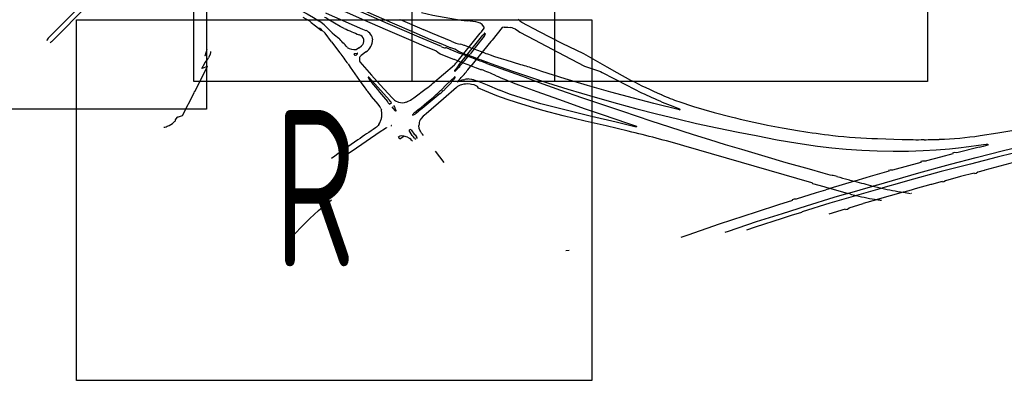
# Model space of a CAD drawing. Extents: x 148869 to 161638, y 453607 to 469810.
# Tile 811 of 1056: x 159116.29 to 159128.04, y 459822.41 to 459826.72. Entities that reach past the tile are written whole.
import ezdxf
from ezdxf.enums import TextEntityAlignment as Align

# ---------------------------------------------------------------- set-up
doc = ezdxf.new("R2010")
doc.units = 0
doc.layers.add('ALG1-OVERZICHT', color=1, linetype='CONTINUOUS')
doc.layers.add('LKI_V01_KANTRIJWEG', color=252, linetype='CONTINUOUS')
doc.layers.add('X-XX-AL-TEKENBLAD-KADER-G-OZ', color=1, linetype='CONTINUOUS', lineweight=25)
doc.styles.add('ISO', font='ISO.shx')

msp = doc.modelspace()

# ---------------------------------------------------------------- linework, layer by layer
at = {"layer": 'LKI_V01_KANTRIJWEG'}
for p, q in [((159116.667, 459826.46), (159117.107, 459826.899)), ((159116.667, 459826.46), (159117.107, 459826.899)), ((159119.666, 459826.75), (159119.745, 459826.706)), ((159119.666, 459826.75), (159119.745, 459826.706)), ((159119.815, 459826.645), (159119.888, 459826.589)), ((159119.815, 459826.645), (159119.888, 459826.589)), ((159120.015, 459826.56), (159119.919, 459826.657)), ((159120.015, 459826.56), (159119.919, 459826.657)), ((159120.82, 459826.722), (159120.83, 459826.718)), ((159120.82, 459826.722), (159120.83, 459826.718)), ((159121.09, 459826.605), (159120.83, 459826.718)), ((159121.09, 459826.605), (159120.83, 459826.718)), ((159121.783, 459826.676), (159121.759, 459826.686)), ((159121.783, 459826.676), (159121.759, 459826.686)), ((159121.814, 459826.649), (159121.806, 459826.661)), ((159121.814, 459826.649), (159121.806, 459826.661)), ((159121.827, 459826.631), (159121.814, 459826.649)), ((159121.827, 459826.631), (159121.814, 459826.649)), ((159122.254, 459826.705), (159122.236, 459826.724)), ((159122.254, 459826.705), (159122.236, 459826.724)), ((159122.276, 459826.688), (159122.484, 459826.578)), ((159122.276, 459826.688), (159122.484, 459826.578)), ((159119.887, 459826.598), (159119.862, 459826.618)), ((159119.887, 459826.598), (159119.862, 459826.618)), ((159119.93, 459826.558), (159119.887, 459826.598)), ((159119.93, 459826.558), (159119.887, 459826.598)), ((159120.006, 459826.456), (159119.93, 459826.558)), ((159120.006, 459826.456), (159119.93, 459826.558)), ((159121.09, 459826.605), (159121.099, 459826.601)), ((159121.09, 459826.605), (159121.099, 459826.601)), ((159121.508, 459826.217), (159121.782, 459826.559)), ((159121.508, 459826.217), (159121.782, 459826.559)), ((159121.521, 459826.171), (159121.813, 459826.533)), ((159121.521, 459826.171), (159121.813, 459826.533)), ((159121.796, 459826.575), (159121.782, 459826.559)), ((159121.796, 459826.575), (159121.782, 459826.559)), ((159121.796, 459826.575), (159121.829, 459826.617)), ((159121.796, 459826.575), (159121.829, 459826.617)), ((159121.828, 459826.551), (159121.813, 459826.533)), ((159121.828, 459826.551), (159121.813, 459826.533)), ((159121.827, 459826.523), (159121.84, 459826.539)), ((159121.827, 459826.523), (159121.84, 459826.539)), ((159121.831, 459826.554), (159121.828, 459826.551)), ((159121.831, 459826.554), (159121.828, 459826.551)), ((159121.843, 459826.551), (159121.837, 459826.555)), ((159121.843, 459826.551), (159121.837, 459826.555)), ((159121.84, 459826.539), (159121.843, 459826.544)), ((159121.84, 459826.539), (159121.843, 459826.544)), ((159122.069, 459826.629), (159122.11, 459826.631)), ((159122.069, 459826.629), (159122.11, 459826.631)), ((159122.11, 459826.631), (159122.145, 459826.625)), ((159122.11, 459826.631), (159122.145, 459826.625)), ((159116.626, 459826.493), (159116.604, 459826.47)), ((159116.626, 459826.493), (159116.604, 459826.47)), ((159116.648, 459826.442), (159116.664, 459826.457)), ((159116.648, 459826.442), (159116.664, 459826.457)), ((159116.664, 459826.457), (159116.667, 459826.46)), ((159116.664, 459826.457), (159116.667, 459826.46)), ((159120.006, 459826.456), (159120.108, 459826.322)), ((159120.006, 459826.456), (159120.108, 459826.322)), ((159120.336, 459826.384), (159120.365, 459826.405)), ((159120.336, 459826.384), (159120.365, 459826.405)), ((159121.589, 459826.412), (159121.551, 459826.427)), ((159121.589, 459826.412), (159121.551, 459826.427)), ((159121.597, 459826.409), (159121.589, 459826.412)), ((159121.597, 459826.409), (159121.589, 459826.412)), ((159121.909, 459826.458), (159121.667, 459826.16)), ((159121.909, 459826.458), (159121.667, 459826.16)), ((159121.923, 459826.476), (159121.909, 459826.458)), ((159121.923, 459826.476), (159121.909, 459826.458)), ((159118.496, 459826.285), (159118.495, 459826.283)), ((159118.496, 459826.285), (159118.495, 459826.283)), ((159118.517, 459826.363), (159118.496, 459826.285)), ((159118.517, 459826.363), (159118.496, 459826.285)), ((159120.29, 459826.293), (159120.278, 459826.307)), ((159120.29, 459826.293), (159120.278, 459826.307)), ((159120.282, 459826.316), (159120.312, 459826.319)), ((159120.282, 459826.316), (159120.312, 459826.319)), ((159120.316, 459826.311), (159120.296, 459826.293)), ((159120.316, 459826.311), (159120.296, 459826.293)), ((159120.336, 459826.384), (159120.304, 459826.364)), ((159120.336, 459826.384), (159120.304, 459826.364)), ((159120.362, 459826.291), (159120.351, 459826.282)), ((159120.362, 459826.291), (159120.351, 459826.282)), ((159120.394, 459826.315), (159120.362, 459826.291)), ((159120.394, 459826.315), (159120.362, 459826.291)), ((159120.417, 459826.336), (159120.394, 459826.315)), ((159120.417, 459826.336), (159120.394, 459826.315)), ((159121.352, 459826.29), (159121.461, 459826.249)), ((159121.352, 459826.29), (159121.461, 459826.249)), ((159121.528, 459826.321), (159121.52, 459826.324)), ((159121.528, 459826.321), (159121.52, 459826.324)), ((159121.522, 459826.341), (159121.531, 459826.337)), ((159121.522, 459826.341), (159121.531, 459826.337)), ((159121.577, 459826.302), (159121.528, 459826.321)), ((159121.577, 459826.302), (159121.528, 459826.321)), ((159121.531, 459826.337), (159121.538, 459826.334)), ((159121.531, 459826.337), (159121.538, 459826.334)), ((159121.538, 459826.334), (159121.588, 459826.315)), ((159121.538, 459826.334), (159121.588, 459826.315)), ((159121.593, 459826.295), (159121.577, 459826.302)), ((159121.593, 459826.295), (159121.577, 459826.302)), ((159121.588, 459826.315), (159121.604, 459826.309)), ((159121.588, 459826.315), (159121.604, 459826.309)), ((159121.615, 459826.287), (159121.593, 459826.295)), ((159121.615, 459826.287), (159121.593, 459826.295)), ((159121.604, 459826.309), (159121.626, 459826.301)), ((159121.604, 459826.309), (159121.626, 459826.301)), ((159121.621, 459826.285), (159121.615, 459826.287)), ((159121.621, 459826.285), (159121.615, 459826.287)), ((159121.631, 459826.281), (159121.621, 459826.285)), ((159121.631, 459826.281), (159121.621, 459826.285)), ((159121.626, 459826.301), (159121.632, 459826.298)), ((159121.626, 459826.301), (159121.632, 459826.298)), ((159121.632, 459826.298), (159121.642, 459826.295)), ((159121.632, 459826.298), (159121.642, 459826.295)), ((159121.642, 459826.295), (159121.648, 459826.292)), ((159121.642, 459826.295), (159121.648, 459826.292)), ((159121.663, 459826.384), (159121.648, 459826.389)), ((159121.663, 459826.384), (159121.648, 459826.389)), ((159121.648, 459826.292), (159121.649, 459826.292)), ((159121.648, 459826.292), (159121.649, 459826.292)), ((159121.685, 459826.375), (159121.663, 459826.384)), ((159121.685, 459826.375), (159121.663, 459826.384)), ((159121.691, 459826.373), (159121.685, 459826.375)), ((159121.691, 459826.373), (159121.685, 459826.375)), ((159121.701, 459826.369), (159121.691, 459826.373)), ((159121.701, 459826.369), (159121.691, 459826.373)), ((159121.707, 459826.367), (159121.701, 459826.369)), ((159121.707, 459826.367), (159121.701, 459826.369)), ((159121.709, 459826.367), (159121.707, 459826.367)), ((159121.709, 459826.367), (159121.707, 459826.367)), ((159121.709, 459826.367), (159121.709, 459826.367)), ((159121.709, 459826.367), (159121.709, 459826.367)), ((159121.806, 459826.331), (159121.806, 459826.33)), ((159121.806, 459826.331), (159121.806, 459826.33)), ((159121.808, 459826.33), (159121.806, 459826.33)), ((159121.808, 459826.33), (159121.806, 459826.33)), ((159121.817, 459826.326), (159121.808, 459826.33)), ((159121.817, 459826.326), (159121.808, 459826.33)), ((159121.827, 459826.323), (159121.817, 459826.326)), ((159121.827, 459826.323), (159121.817, 459826.326)), ((159121.853, 459826.313), (159121.827, 459826.323)), ((159121.853, 459826.313), (159121.827, 459826.323)), ((159121.867, 459826.308), (159121.853, 459826.313)), ((159121.867, 459826.308), (159121.853, 459826.313)), ((159121.871, 459826.307), (159121.867, 459826.308)), ((159121.871, 459826.307), (159121.867, 459826.308)), ((159121.917, 459826.29), (159121.871, 459826.307)), ((159121.917, 459826.29), (159121.871, 459826.307)), ((159121.925, 459826.287), (159121.917, 459826.29)), ((159121.925, 459826.287), (159121.917, 459826.29)), ((159121.212, 459825.955), (159121.474, 459826.181)), ((159121.212, 459825.955), (159121.474, 459826.181)), ((159121.461, 459826.249), (159121.469, 459826.246)), ((159121.461, 459826.249), (159121.469, 459826.246)), ((159121.517, 459826.227), (159121.534, 459826.221)), ((159121.517, 459826.227), (159121.534, 459826.221)), ((159121.534, 459826.221), (159121.556, 459826.213)), ((159121.534, 459826.221), (159121.556, 459826.213)), ((159121.556, 459826.213), (159121.562, 459826.21)), ((159121.556, 459826.213), (159121.562, 459826.21)), ((159121.562, 459826.21), (159121.572, 459826.207)), ((159121.562, 459826.21), (159121.572, 459826.207)), ((159121.572, 459826.207), (159121.577, 459826.205)), ((159121.572, 459826.207), (159121.577, 459826.205)), ((159121.577, 459826.205), (159121.579, 459826.204)), ((159121.577, 459826.205), (159121.579, 459826.204)), ((159121.637, 459826.279), (159121.631, 459826.281)), ((159121.637, 459826.279), (159121.631, 459826.281)), ((159121.638, 459826.278), (159121.637, 459826.279)), ((159121.638, 459826.278), (159121.637, 459826.279)), ((159121.672, 459826.166), (159121.671, 459826.165)), ((159121.672, 459826.166), (159121.671, 459826.165)), ((159121.673, 459826.168), (159121.677, 459826.167)), ((159121.673, 459826.168), (159121.677, 459826.167)), ((159121.677, 459826.167), (159121.684, 459826.164)), ((159121.677, 459826.167), (159121.684, 459826.164)), ((159121.684, 459826.164), (159121.694, 459826.16)), ((159121.684, 459826.164), (159121.694, 459826.16)), ((159121.734, 459826.243), (159121.732, 459826.24)), ((159121.734, 459826.243), (159121.732, 459826.24)), ((159121.737, 459826.242), (159121.734, 459826.243)), ((159121.737, 459826.242), (159121.734, 459826.243)), ((159121.745, 459826.238), (159121.737, 459826.242)), ((159121.745, 459826.238), (159121.737, 459826.242)), ((159121.745, 459826.256), (159121.748, 459826.255)), ((159121.745, 459826.256), (159121.748, 459826.255)), ((159121.755, 459826.235), (159121.745, 459826.238)), ((159121.755, 459826.235), (159121.745, 459826.238)), ((159121.748, 459826.255), (159121.756, 459826.252)), ((159121.748, 459826.255), (159121.756, 459826.252)), ((159121.782, 459826.225), (159121.755, 459826.235)), ((159121.782, 459826.225), (159121.755, 459826.235)), ((159121.756, 459826.252), (159121.766, 459826.248)), ((159121.756, 459826.252), (159121.766, 459826.248)), ((159121.766, 459826.248), (159121.793, 459826.238)), ((159121.766, 459826.248), (159121.793, 459826.238)), ((159121.796, 459826.22), (159121.782, 459826.225)), ((159121.796, 459826.22), (159121.782, 459826.225)), ((159121.793, 459826.238), (159121.807, 459826.233)), ((159121.793, 459826.238), (159121.807, 459826.233)), ((159121.8, 459826.218), (159121.796, 459826.22)), ((159121.8, 459826.218), (159121.796, 459826.22)), ((159121.847, 459826.201), (159121.8, 459826.218)), ((159121.847, 459826.201), (159121.8, 459826.218)), ((159121.807, 459826.233), (159121.811, 459826.232)), ((159121.807, 459826.233), (159121.811, 459826.232)), ((159121.811, 459826.232), (159121.858, 459826.215)), ((159121.811, 459826.232), (159121.858, 459826.215)), ((159121.855, 459826.198), (159121.847, 459826.201)), ((159121.855, 459826.198), (159121.847, 459826.201)), ((159121.858, 459826.215), (159121.866, 459826.212)), ((159121.858, 459826.215), (159121.866, 459826.212)), ((159121.635, 459826.12), (159121.667, 459826.16)), ((159121.635, 459826.12), (159121.667, 459826.16)), ((159121.694, 459826.16), (159121.735, 459826.145)), ((159121.694, 459826.16), (159121.735, 459826.145)), ((159121.735, 459826.145), (159121.739, 459826.143)), ((159121.735, 459826.145), (159121.739, 459826.143)), ((159121.739, 459826.143), (159121.787, 459826.125)), ((159121.739, 459826.143), (159121.787, 459826.125)), ((159121.787, 459826.125), (159121.795, 459826.122)), ((159121.787, 459826.125), (159121.795, 459826.122)), ((159121.795, 459826.122), (159121.796, 459826.122)), ((159121.795, 459826.122), (159121.796, 459826.122)), ((159123.411, 459826.087), (159123.577, 459825.998)), ((159123.411, 459826.087), (159123.577, 459825.998)), ((159120.697, 459825.759), (159120.452, 459826.033)), ((159120.697, 459825.759), (159120.452, 459826.033)), ((159121.48, 459826.028), (159121.464, 459826.006)), ((159121.48, 459826.028), (159121.464, 459826.006)), ((159121.511, 459825.982), (159121.543, 459826.014)), ((159121.511, 459825.982), (159121.543, 459826.014)), ((159121.588, 459825.949), (159121.559, 459825.941)), ((159121.588, 459825.949), (159121.559, 459825.941)), ((159121.581, 459826), (159121.598, 459826.004)), ((159121.581, 459826), (159121.598, 459826.004)), ((159121.629, 459825.951), (159121.605, 459825.95)), ((159121.629, 459825.951), (159121.605, 459825.95)), ((159121.66, 459825.949), (159121.629, 459825.951)), ((159121.66, 459825.949), (159121.629, 459825.951)), ((159121.648, 459826.011), (159121.677, 459826.01)), ((159121.648, 459826.011), (159121.677, 459826.01)), ((159121.679, 459825.946), (159121.66, 459825.949)), ((159121.679, 459825.946), (159121.66, 459825.949)), ((159121.709, 459825.94), (159121.679, 459825.946)), ((159121.709, 459825.94), (159121.679, 459825.946)), ((159121.696, 459826.004), (159121.727, 459825.994)), ((159121.696, 459826.004), (159121.727, 459825.994)), ((159121.725, 459825.934), (159121.709, 459825.94)), ((159121.725, 459825.934), (159121.709, 459825.94)), ((159121.727, 459825.994), (159121.744, 459825.99)), ((159121.727, 459825.994), (159121.744, 459825.99)), ((159123.377, 459826.017), (159123.554, 459825.924)), ((159123.377, 459826.017), (159123.554, 459825.924)), ((159120.988, 459825.787), (159121.137, 459825.897)), ((159120.988, 459825.787), (159121.137, 459825.897)), ((159121.305, 459825.837), (159121.087, 459825.658)), ((159121.305, 459825.837), (159121.087, 459825.658)), ((159121.376, 459825.906), (159121.342, 459825.871)), ((159121.376, 459825.906), (159121.342, 459825.871)), ((159122.571, 459825.819), (159122.57, 459825.82)), ((159122.571, 459825.819), (159122.57, 459825.82)), ((159123.94, 459825.824), (159123.947, 459825.82)), ((159123.94, 459825.824), (159123.947, 459825.82)), ((159123.949, 459825.82), (159123.947, 459825.82)), ((159123.949, 459825.82), (159123.947, 459825.82)), ((159120.685, 459825.727), (159120.675, 459825.741)), ((159120.685, 459825.727), (159120.675, 459825.741)), ((159120.708, 459825.746), (159120.697, 459825.759)), ((159120.708, 459825.746), (159120.697, 459825.759)), ((159120.73, 459825.784), (159120.742, 459825.772)), ((159120.73, 459825.784), (159120.742, 459825.772)), ((159120.742, 459825.772), (159120.76, 459825.758)), ((159120.742, 459825.772), (159120.76, 459825.758)), ((159120.76, 459825.758), (159120.771, 459825.748)), ((159120.76, 459825.758), (159120.771, 459825.748)), ((159120.771, 459825.748), (159120.805, 459825.734)), ((159120.771, 459825.748), (159120.805, 459825.734)), ((159120.915, 459825.742), (159120.948, 459825.758)), ((159120.915, 459825.742), (159120.948, 459825.758)), ((159120.948, 459825.758), (159120.967, 459825.771)), ((159120.948, 459825.758), (159120.967, 459825.771)), ((159120.967, 459825.771), (159120.988, 459825.787)), ((159120.967, 459825.771), (159120.988, 459825.787)), ((159124.049, 459825.697), (159124.162, 459825.654)), ((159124.049, 459825.697), (159124.162, 459825.654)), ((159120.597, 459825.659), (159120.602, 459825.642)), ((159120.597, 459825.659), (159120.602, 459825.642)), ((159120.605, 459825.628), (159120.602, 459825.642)), ((159120.605, 459825.628), (159120.602, 459825.642)), ((159120.728, 459825.678), (159120.744, 459825.659)), ((159120.728, 459825.678), (159120.744, 459825.659)), ((159120.744, 459825.659), (159120.768, 459825.629)), ((159120.744, 459825.659), (159120.768, 459825.629)), ((159121.01, 459825.596), (159121.022, 459825.606)), ((159121.01, 459825.596), (159121.022, 459825.606)), ((159121.04, 459825.643), (159121.012, 459825.62)), ((159121.04, 459825.643), (159121.012, 459825.62)), ((159121.022, 459825.606), (159121.051, 459825.629)), ((159121.022, 459825.606), (159121.051, 459825.629)), ((159121.04, 459825.643), (159121.055, 459825.656)), ((159121.04, 459825.643), (159121.055, 459825.656)), ((159121.051, 459825.629), (159121.04, 459825.643)), ((159121.051, 459825.629), (159121.04, 459825.643)), ((159121.067, 459825.642), (159121.051, 459825.629)), ((159121.067, 459825.642), (159121.051, 459825.629)), ((159121.087, 459825.658), (159121.067, 459825.642)), ((159121.087, 459825.658), (159121.067, 459825.642)), ((159121.117, 459825.579), (159121.102, 459825.566)), ((159121.117, 459825.579), (159121.102, 459825.566)), ((159121.137, 459825.596), (159121.117, 459825.579)), ((159121.137, 459825.596), (159121.117, 459825.579)), ((159118.126, 459825.494), (159118.134, 459825.502)), ((159118.126, 459825.494), (159118.134, 459825.502)), ((159118.146, 459825.521), (159118.163, 459825.552)), ((159118.146, 459825.521), (159118.163, 459825.552)), ((159118.163, 459825.552), (159118.163, 459825.553)), ((159118.163, 459825.552), (159118.163, 459825.553)), ((159120.571, 459825.468), (159120.563, 459825.456)), ((159120.571, 459825.468), (159120.563, 459825.456)), ((159120.571, 459825.468), (159120.583, 459825.486)), ((159120.571, 459825.468), (159120.583, 459825.486)), ((159120.583, 459825.486), (159120.596, 459825.519)), ((159120.583, 459825.486), (159120.596, 459825.519)), ((159121.052, 459825.475), (159121.05, 459825.454)), ((159121.052, 459825.475), (159121.05, 459825.454)), ((159121.102, 459825.566), (159121.076, 459825.538)), ((159121.102, 459825.566), (159121.076, 459825.538)), ((159118.004, 459825.435), (159118.018, 459825.437)), ((159118.004, 459825.435), (159118.018, 459825.437)), ((159120.545, 459825.437), (159120.532, 459825.427)), ((159120.545, 459825.437), (159120.532, 459825.427)), ((159120.563, 459825.456), (159120.545, 459825.437)), ((159120.563, 459825.456), (159120.545, 459825.437)), ((159120.609, 459825.393), (159120.588, 459825.378)), ((159120.609, 459825.393), (159120.588, 459825.378)), ((159120.62, 459825.401), (159120.609, 459825.393)), ((159120.62, 459825.401), (159120.609, 459825.393)), ((159120.662, 459825.429), (159120.62, 459825.401)), ((159120.662, 459825.429), (159120.62, 459825.401)), ((159120.664, 459825.43), (159120.662, 459825.429)), ((159120.664, 459825.43), (159120.662, 459825.429)), ((159120.944, 459825.377), (159120.936, 459825.388)), ((159120.944, 459825.377), (159120.936, 459825.388)), ((159120.938, 459825.403), (159120.942, 459825.405)), ((159120.938, 459825.403), (159120.942, 459825.405)), ((159120.971, 459825.336), (159120.944, 459825.377)), ((159120.971, 459825.336), (159120.944, 459825.377)), ((159120.956, 459825.403), (159120.964, 459825.392)), ((159120.956, 459825.403), (159120.964, 459825.392)), ((159120.964, 459825.392), (159120.995, 459825.353)), ((159120.964, 459825.392), (159120.995, 459825.353)), ((159120.995, 459825.353), (159121.004, 459825.342)), ((159120.995, 459825.353), (159121.004, 459825.342)), ((159121.004, 459825.342), (159121.02, 459825.321)), ((159121.004, 459825.342), (159121.02, 459825.321)), ((159121.054, 459825.418), (159121.05, 459825.454)), ((159121.054, 459825.418), (159121.05, 459825.454)), ((159121.062, 459825.4), (159121.054, 459825.418)), ((159121.062, 459825.4), (159121.054, 459825.418)), ((159121.067, 459825.388), (159121.062, 459825.4)), ((159121.067, 459825.388), (159121.062, 459825.4)), ((159121.081, 459825.365), (159121.067, 459825.388)), ((159121.081, 459825.365), (159121.067, 459825.388)), ((159120.912, 459825.316), (159120.871, 459825.326)), ((159120.912, 459825.316), (159120.871, 459825.326)), ((159120.912, 459825.316), (159120.93, 459825.307)), ((159120.912, 459825.316), (159120.93, 459825.307)), ((159120.93, 459825.307), (159120.943, 459825.298)), ((159120.93, 459825.307), (159120.943, 459825.298)), ((159120.962, 459825.28), (159120.972, 459825.27)), ((159120.962, 459825.28), (159120.972, 459825.27)), ((159120.981, 459825.325), (159120.971, 459825.336)), ((159120.981, 459825.325), (159120.971, 459825.336)), ((159120.997, 459825.306), (159120.981, 459825.325)), ((159120.997, 459825.306), (159120.981, 459825.325)), ((159120.997, 459825.306), (159121.01, 459825.29)), ((159120.997, 459825.306), (159121.01, 459825.29)), ((159121.035, 459825.302), (159121.02, 459825.321)), ((159121.035, 459825.302), (159121.02, 459825.321)), ((159126.525, 459825.3), (159126.819, 459825.288)), ((159126.525, 459825.3), (159126.819, 459825.288)), ((159121.351, 459825.014), (159121.247, 459825.149)), ((159121.351, 459825.014), (159121.247, 459825.149)), ((159125.739, 459824.769), (159124.213, 459825.214)), ((159125.739, 459824.769), (159124.213, 459825.214)), ((159127.108, 459825.032), (159127.101, 459825.03)), ((159127.108, 459825.032), (159127.101, 459825.03)), ((159125.888, 459824.722), (159125.752, 459824.76)), ((159125.888, 459824.722), (159125.752, 459824.76)), ((159126.248, 459824.79), (159125.956, 459824.703)), ((159126.248, 459824.79), (159125.956, 459824.703)), ((159126.253, 459824.791), (159126.248, 459824.79)), ((159126.253, 459824.791), (159126.248, 459824.79)), ((159126.385, 459824.831), (159126.253, 459824.791)), ((159126.385, 459824.831), (159126.253, 459824.791)), ((159126.814, 459824.775), (159126.586, 459824.709)), ((159126.814, 459824.775), (159126.586, 459824.709)), ((159125.948, 459824.7), (159125.908, 459824.688)), ((159125.948, 459824.7), (159125.908, 459824.688)), ((159125.951, 459824.701), (159125.948, 459824.7)), ((159125.951, 459824.701), (159125.948, 459824.7)), ((159125.956, 459824.703), (159125.951, 459824.701)), ((159125.956, 459824.703), (159125.951, 459824.701)), ((159126.167, 459824.645), (159125.956, 459824.703)), ((159126.167, 459824.645), (159125.956, 459824.703)), ((159126.006, 459824.599), (159126.157, 459824.642)), ((159126.006, 459824.599), (159126.157, 459824.642)), ((159126.157, 459824.642), (159126.162, 459824.644)), ((159126.157, 459824.642), (159126.162, 459824.644)), ((159126.162, 459824.644), (159126.167, 459824.645)), ((159126.162, 459824.644), (159126.167, 459824.645)), ((159126.167, 459824.645), (159126.469, 459824.732)), ((159126.167, 459824.645), (159126.469, 459824.732)), ((159126.193, 459824.638), (159126.167, 459824.645)), ((159126.193, 459824.638), (159126.167, 459824.645)), ((159126.577, 459824.706), (159126.272, 459824.618)), ((159126.577, 459824.706), (159126.272, 459824.618)), ((159126.469, 459824.732), (159126.475, 459824.734)), ((159126.469, 459824.732), (159126.475, 459824.734)), ((159126.475, 459824.734), (159126.476, 459824.734)), ((159126.475, 459824.734), (159126.476, 459824.734)), ((159126.83, 459824.658), (159126.521, 459824.57)), ((159126.83, 459824.658), (159126.521, 459824.57)), ((159126.585, 459824.709), (159126.577, 459824.706)), ((159126.585, 459824.709), (159126.577, 459824.706)), ((159126.586, 459824.709), (159126.585, 459824.709)), ((159126.586, 459824.709), (159126.585, 459824.709)), ((159126.835, 459824.66), (159126.83, 459824.658)), ((159126.835, 459824.66), (159126.83, 459824.658)), ((159126.839, 459824.661), (159126.835, 459824.66)), ((159126.839, 459824.661), (159126.835, 459824.66)), ((159126.924, 459824.685), (159126.839, 459824.661)), ((159126.924, 459824.685), (159126.839, 459824.661)), ((159126.973, 459824.699), (159126.924, 459824.685)), ((159126.973, 459824.699), (159126.924, 459824.685)), ((159126.927, 459824.644), (159126.924, 459824.644)), ((159126.927, 459824.644), (159126.924, 459824.644)), ((159127.158, 459824.749), (159126.973, 459824.699)), ((159127.158, 459824.749), (159126.973, 459824.699)), ((159127.167, 459824.752), (159127.158, 459824.749)), ((159127.167, 459824.752), (159127.158, 459824.749)), ((159126.264, 459824.616), (159126.231, 459824.606)), ((159126.264, 459824.616), (159126.231, 459824.606)), ((159126.267, 459824.617), (159126.264, 459824.616)), ((159126.267, 459824.617), (159126.264, 459824.616)), ((159126.272, 459824.618), (159126.267, 459824.617)), ((159126.272, 459824.618), (159126.267, 459824.617)), ((159126.51, 459824.567), (159126.352, 459824.522)), ((159126.51, 459824.567), (159126.352, 459824.522)), ((159126.514, 459824.568), (159126.51, 459824.567)), ((159126.514, 459824.568), (159126.51, 459824.567)), ((159126.521, 459824.57), (159126.514, 459824.568)), ((159126.521, 459824.57), (159126.514, 459824.568)), ((159125.626, 459824.423), (159125.62, 459824.421)), ((159125.626, 459824.423), (159125.62, 459824.421)), ((159126.146, 459824.452), (159126.165, 459824.457)), ((159126.146, 459824.452), (159126.165, 459824.457)), ((159122.805, 459823.961), (159122.845, 459823.966)), ((159122.805, 459823.961), (159122.845, 459823.966))]:
    msp.add_line(p, q, dxfattribs=at)
for points in [[(159121.321, 459826.397), (159121.053, 459826.509), (159120.824, 459826.608), (159120.683, 459826.67), (159120.321, 459826.829), (159119.956, 459826.992), (159119.593, 459827.159), (159119.403, 459827.248), (159119.231, 459827.329), (159119.007, 459827.437), (159118.646, 459827.611), (159118.396, 459827.735), (159118.217, 459827.824), (159118.012, 459827.928), (159117.86, 459828.004), (159117.611, 459828.13), (159117.433, 459828.222), (159117.187, 459828.35), (159117.045, 459828.425), (159116.807, 459828.551), (159116.649, 459828.635), (159115.772, 459829.116)], [(159121.321, 459826.397), (159121.053, 459826.509), (159120.824, 459826.608), (159120.683, 459826.67), (159120.321, 459826.829), (159119.956, 459826.992), (159119.593, 459827.159), (159119.403, 459827.248), (159119.231, 459827.329), (159119.007, 459827.437), (159118.646, 459827.611), (159118.396, 459827.735), (159118.217, 459827.824), (159118.012, 459827.928), (159117.86, 459828.004), (159117.611, 459828.13), (159117.433, 459828.222), (159117.187, 459828.35), (159117.045, 459828.425), (159116.807, 459828.551), (159116.649, 459828.635), (159115.772, 459829.116)], [(159119.719, 459827.134), (159119.972, 459827.016), (159120.219, 459826.907), (159120.475, 459826.794), (159120.731, 459826.681), (159120.988, 459826.57), (159121.19, 459826.483), (159121.31, 459826.433), (159121.43, 459826.384)], [(159119.719, 459827.134), (159119.972, 459827.016), (159120.219, 459826.907), (159120.475, 459826.794), (159120.731, 459826.681), (159120.988, 459826.57), (159121.19, 459826.483), (159121.31, 459826.433), (159121.43, 459826.384)], [(159119.165, 459827.07), (159119.257, 459827.023), (159119.415, 459826.942), (159119.624, 459826.835), (159119.718, 459826.787), (159119.792, 459826.746), (159119.857, 459826.704)], [(159119.165, 459827.07), (159119.257, 459827.023), (159119.415, 459826.942), (159119.624, 459826.835), (159119.718, 459826.787), (159119.792, 459826.746), (159119.857, 459826.704)], [(159116.949, 459826.821), (159116.623, 459826.495), (159116.626, 459826.493)], [(159116.949, 459826.821), (159116.623, 459826.495), (159116.626, 459826.493)], [(159119.934, 459826.801), (159119.945, 459826.795), (159120.375, 459826.606), (159120.418, 459826.588)], [(159119.934, 459826.801), (159119.945, 459826.795), (159120.375, 459826.606), (159120.418, 459826.588)], [(159120.156, 459826.822), (159120.401, 459826.713), (159120.648, 459826.606), (159120.896, 459826.497), (159121.11, 459826.406), (159121.256, 459826.345), (159121.274, 459826.333), (159121.302, 459826.312), (159121.352, 459826.29)], [(159120.156, 459826.822), (159120.401, 459826.713), (159120.648, 459826.606), (159120.896, 459826.497), (159121.11, 459826.406), (159121.256, 459826.345), (159121.274, 459826.333), (159121.302, 459826.312), (159121.352, 459826.29)], [(159119.745, 459826.706), (159119.766, 459826.684), (159119.815, 459826.645)], [(159119.745, 459826.706), (159119.766, 459826.684), (159119.815, 459826.645)], [(159119.919, 459826.657), (159119.882, 459826.685), (159119.857, 459826.704)], [(159119.919, 459826.657), (159119.882, 459826.685), (159119.857, 459826.704)], [(159120.158, 459826.614), (159120.11, 459826.639), (159119.975, 459826.719)], [(159120.158, 459826.614), (159120.11, 459826.639), (159119.975, 459826.719)], [(159121.759, 459826.686), (159121.728, 459826.693), (159121.624, 459826.704)], [(159121.759, 459826.686), (159121.728, 459826.693), (159121.624, 459826.704)], [(159121.806, 459826.661), (159121.794, 459826.669), (159121.783, 459826.676)], [(159121.806, 459826.661), (159121.794, 459826.669), (159121.783, 459826.676)], [(159120.015, 459826.56), (159120.042, 459826.537), (159120.093, 459826.497)], [(159120.015, 459826.56), (159120.042, 459826.537), (159120.093, 459826.497)], [(159121.434, 459826.461), (159121.213, 459826.553), (159121.099, 459826.601)], [(159121.434, 459826.461), (159121.213, 459826.553), (159121.099, 459826.601)], [(159121.827, 459826.523), (159121.723, 459826.387), (159121.66, 459826.307)], [(159121.827, 459826.523), (159121.723, 459826.387), (159121.66, 459826.307)], [(159122.069, 459826.629), (159122.044, 459826.627), (159121.923, 459826.476)], [(159122.069, 459826.629), (159122.044, 459826.627), (159121.923, 459826.476)], [(159122.202, 459826.605), (159122.222, 459826.595), (159122.255, 459826.57), (159122.428, 459826.477)], [(159122.202, 459826.605), (159122.222, 459826.595), (159122.255, 459826.57), (159122.428, 459826.477)], [(159122.484, 459826.578), (159122.757, 459826.439), (159123.014, 459826.315), (159123.293, 459826.157), (159123.411, 459826.087)], [(159122.484, 459826.578), (159122.757, 459826.439), (159123.014, 459826.315), (159123.293, 459826.157), (159123.411, 459826.087)], [(159121.648, 459826.389), (159121.645, 459826.39), (159121.597, 459826.409)], [(159121.648, 459826.389), (159121.645, 459826.39), (159121.597, 459826.409)], [(159122.428, 459826.477), (159122.709, 459826.332), (159123.025, 459826.165), (159123.218, 459826.102), (159123.239, 459826.089), (159123.377, 459826.017)], [(159122.428, 459826.477), (159122.709, 459826.332), (159123.025, 459826.165), (159123.218, 459826.102), (159123.239, 459826.089), (159123.377, 459826.017)], [(159118.564, 459826.337), (159118.562, 459826.333), (159118.561, 459826.329), (159118.559, 459826.306), (159118.558, 459826.302), (159118.556, 459826.299), (159118.538, 459826.263)], [(159118.564, 459826.337), (159118.562, 459826.333), (159118.561, 459826.329), (159118.559, 459826.306), (159118.558, 459826.302), (159118.556, 459826.299), (159118.538, 459826.263)], [(159121.52, 459826.324), (159121.518, 459826.324), (159121.422, 459826.364), (159121.378, 459826.383), (159121.369, 459826.382)], [(159121.52, 459826.324), (159121.518, 459826.324), (159121.422, 459826.364), (159121.378, 459826.383), (159121.369, 459826.382)], [(159121.649, 459826.292), (159121.697, 459826.274), (159121.745, 459826.256)], [(159121.649, 459826.292), (159121.697, 459826.274), (159121.745, 459826.256)], [(159121.806, 459826.33), (159121.795, 459826.334), (159121.709, 459826.367)], [(159121.806, 459826.33), (159121.795, 459826.334), (159121.709, 459826.367)], [(159122.268, 459826.181), (159122.091, 459826.234), (159122.034, 459826.251), (159121.958, 459826.275), (159121.925, 459826.287)], [(159122.268, 459826.181), (159122.091, 459826.234), (159122.034, 459826.251), (159121.958, 459826.275), (159121.925, 459826.287)], [(159118.461, 459826.137), (159118.494, 459826.201), (159118.496, 459826.205), (159118.499, 459826.208), (159118.529, 459826.247), (159118.532, 459826.251), (159118.534, 459826.254), (159118.538, 459826.263)], [(159118.461, 459826.137), (159118.494, 459826.201), (159118.496, 459826.205), (159118.499, 459826.208), (159118.529, 459826.247), (159118.532, 459826.251), (159118.534, 459826.254), (159118.538, 459826.263)], [(159120.343, 459826.216), (159120.485, 459826.058), (159120.589, 459825.94), (159120.73, 459825.784)], [(159120.343, 459826.216), (159120.485, 459826.058), (159120.589, 459825.94), (159120.73, 459825.784)], [(159121.469, 459826.246), (159121.478, 459826.242), (159121.517, 459826.227)], [(159121.469, 459826.246), (159121.478, 459826.242), (159121.517, 459826.227)], [(159121.579, 459826.204), (159121.664, 459826.171), (159121.673, 459826.168)], [(159121.579, 459826.204), (159121.664, 459826.171), (159121.673, 459826.168)], [(159121.734, 459826.243), (159121.648, 459826.274), (159121.638, 459826.278)], [(159121.734, 459826.243), (159121.648, 459826.274), (159121.638, 459826.278)], [(159126.04, 459824.847), (159125.993, 459824.86), (159125.984, 459824.857), (159125.959, 459824.862), (159125.876, 459824.885), (159125.71, 459824.932), (159125.434, 459825.011), (159125.182, 459825.085), (159124.905, 459825.167), (159124.709, 459825.226), (159124.522, 459825.283), (159124.328, 459825.345), (159124.045, 459825.436), (159123.821, 459825.509), (159123.66, 459825.561), (159123.47, 459825.625), (159123.246, 459825.701), (159122.993, 459825.787), (159122.742, 459825.875), (159122.49, 459825.966), (159122.323, 459826.028), (159122.277, 459826.043), (159122.033, 459826.133), (159121.864, 459826.193), (159121.864, 459826.195), (159121.855, 459826.198)], [(159126.04, 459824.847), (159125.993, 459824.86), (159125.984, 459824.857), (159125.959, 459824.862), (159125.876, 459824.885), (159125.71, 459824.932), (159125.434, 459825.011), (159125.182, 459825.085), (159124.905, 459825.167), (159124.709, 459825.226), (159124.522, 459825.283), (159124.328, 459825.345), (159124.045, 459825.436), (159123.821, 459825.509), (159123.66, 459825.561), (159123.47, 459825.625), (159123.246, 459825.701), (159122.993, 459825.787), (159122.742, 459825.875), (159122.49, 459825.966), (159122.323, 459826.028), (159122.277, 459826.043), (159122.033, 459826.133), (159121.864, 459826.193), (159121.864, 459826.195), (159121.855, 459826.198)], [(159121.866, 459826.212), (159121.87, 459826.21), (159121.91, 459826.197), (159122.155, 459826.11), (159122.382, 459826.032), (159122.585, 459825.965), (159122.829, 459825.89), (159122.989, 459825.841), (159123.154, 459825.794), (159123.419, 459825.719), (159123.65, 459825.656), (159123.885, 459825.596), (159124.136, 459825.535), (159124.363, 459825.481), (159124.608, 459825.427), (159124.862, 459825.375), (159125.075, 459825.334), (159125.327, 459825.286), (159125.571, 459825.245), (159125.808, 459825.209), (159125.977, 459825.188), (159126.15, 459825.171), (159126.338, 459825.159), (159126.521, 459825.151), (159126.71, 459825.148), (159126.893, 459825.15), (159127.07, 459825.157), (159127.225, 459825.165), (159127.381, 459825.177)], [(159121.866, 459826.212), (159121.87, 459826.21), (159121.91, 459826.197), (159122.155, 459826.11), (159122.382, 459826.032), (159122.585, 459825.965), (159122.829, 459825.89), (159122.989, 459825.841), (159123.154, 459825.794), (159123.419, 459825.719), (159123.65, 459825.656), (159123.885, 459825.596), (159124.136, 459825.535), (159124.363, 459825.481), (159124.608, 459825.427), (159124.862, 459825.375), (159125.075, 459825.334), (159125.327, 459825.286), (159125.571, 459825.245), (159125.808, 459825.209), (159125.977, 459825.188), (159126.15, 459825.171), (159126.338, 459825.159), (159126.521, 459825.151), (159126.71, 459825.148), (159126.893, 459825.15), (159127.07, 459825.157), (159127.225, 459825.165), (159127.381, 459825.177)], [(159118.372, 459825.861), (159118.375, 459825.862), (159118.527, 459826.16), (159118.461, 459826.137)], [(159118.372, 459825.861), (159118.375, 459825.862), (159118.527, 459826.16), (159118.461, 459826.137)], [(159124.159, 459825.641), (159123.853, 459825.717), (159123.61, 459825.781), (159123.342, 459825.854), (159123.062, 459825.933), (159122.797, 459826.013), (159122.519, 459826.101), (159122.429, 459826.131)], [(159124.159, 459825.641), (159123.853, 459825.717), (159123.61, 459825.781), (159123.342, 459825.854), (159123.062, 459825.933), (159122.797, 459826.013), (159122.519, 459826.101), (159122.429, 459826.131)], [(159121.32, 459825.883), (159121.377, 459825.939), (159121.473, 459826.034)], [(159121.32, 459825.883), (159121.377, 459825.939), (159121.473, 459826.034)], [(159121.605, 459825.95), (159121.596, 459825.95), (159121.588, 459825.949)], [(159121.605, 459825.95), (159121.596, 459825.95), (159121.588, 459825.949)], [(159121.677, 459826.01), (159121.69, 459826.005), (159121.696, 459826.004)], [(159121.677, 459826.01), (159121.69, 459826.005), (159121.696, 459826.004)], [(159121.981, 459825.811), (159121.836, 459825.869), (159121.761, 459825.902), (159121.751, 459825.92), (159121.725, 459825.934)], [(159121.981, 459825.811), (159121.836, 459825.869), (159121.761, 459825.902), (159121.751, 459825.92), (159121.725, 459825.934)], [(159121.744, 459825.99), (159121.865, 459825.939), (159122.012, 459825.876)], [(159121.744, 459825.99), (159121.865, 459825.939), (159122.012, 459825.876)], [(159122.175, 459825.966), (159122.239, 459825.941), (159122.456, 459825.861), (159122.715, 459825.769), (159123.034, 459825.656), (159123.237, 459825.588), (159123.541, 459825.484), (159123.648, 459825.449), (159123.644, 459825.437), (159123.404, 459825.494), (159123.108, 459825.564), (159122.872, 459825.622), (159122.664, 459825.675), (159122.504, 459825.716), (159122.334, 459825.766), (159122.145, 459825.827), (159122.012, 459825.876)], [(159122.175, 459825.966), (159122.239, 459825.941), (159122.456, 459825.861), (159122.715, 459825.769), (159123.034, 459825.656), (159123.237, 459825.588), (159123.541, 459825.484), (159123.648, 459825.449), (159123.644, 459825.437), (159123.404, 459825.494), (159123.108, 459825.564), (159122.872, 459825.622), (159122.664, 459825.675), (159122.504, 459825.716), (159122.334, 459825.766), (159122.145, 459825.827), (159122.012, 459825.876)], [(159118.168, 459825.556), (159118.228, 459825.575), (159118.366, 459825.845), (159118.365, 459825.849)], [(159118.168, 459825.556), (159118.228, 459825.575), (159118.366, 459825.845), (159118.365, 459825.849)], [(159121.498, 459825.909), (159121.342, 459825.773), (159121.137, 459825.596)], [(159121.498, 459825.909), (159121.342, 459825.773), (159121.137, 459825.596)], [(159127.747, 459825.334), (159127.96, 459825.367), (159128.2, 459825.407), (159128.526, 459825.469), (159128.865, 459825.541), (159129.351, 459825.646), (159129.547, 459825.687), (159130.089, 459825.795), (159130.223, 459825.82)], [(159127.747, 459825.334), (159127.96, 459825.367), (159128.2, 459825.407), (159128.526, 459825.469), (159128.865, 459825.541), (159129.351, 459825.646), (159129.547, 459825.687), (159130.089, 459825.795), (159130.223, 459825.82)], [(159120.589, 459825.675), (159120.584, 459825.682), (159120.562, 459825.71), (159120.486, 459825.8)], [(159120.589, 459825.675), (159120.584, 459825.682), (159120.562, 459825.71), (159120.486, 459825.8)], [(159120.685, 459825.727), (159120.7, 459825.711), (159120.723, 459825.728), (159120.708, 459825.746)], [(159120.685, 459825.727), (159120.7, 459825.711), (159120.723, 459825.728), (159120.708, 459825.746)], [(159121.075, 459825.672), (159121.117, 459825.705), (159121.14, 459825.724), (159121.224, 459825.795)], [(159121.075, 459825.672), (159121.117, 459825.705), (159121.14, 459825.724), (159121.224, 459825.795)], [(159123.547, 459825.387), (159123.283, 459825.45), (159123.035, 459825.509), (159122.771, 459825.572), (159122.53, 459825.636), (159122.382, 459825.677), (159122.214, 459825.728), (159122.104, 459825.765), (159121.981, 459825.811)], [(159123.547, 459825.387), (159123.283, 459825.45), (159123.035, 459825.509), (159122.771, 459825.572), (159122.53, 459825.636), (159122.382, 459825.677), (159122.214, 459825.728), (159122.104, 459825.765), (159121.981, 459825.811)], [(159124.151, 459825.74), (159124.328, 459825.681), (159124.574, 459825.611), (159124.776, 459825.559)], [(159124.151, 459825.74), (159124.328, 459825.681), (159124.574, 459825.611), (159124.776, 459825.559)], [(159126.51, 459824.745), (159126.511, 459824.744), (159127.015, 459824.89), (159127.395, 459824.992), (159127.701, 459825.072), (159128.026, 459825.155), (159128.378, 459825.24), (159128.672, 459825.308), (159129.025, 459825.388), (159129.353, 459825.459), (159129.688, 459825.527), (159130.044, 459825.598), (159130.558, 459825.694), (159130.618, 459825.704)], [(159126.51, 459824.745), (159126.511, 459824.744), (159127.015, 459824.89), (159127.395, 459824.992), (159127.701, 459825.072), (159128.026, 459825.155), (159128.378, 459825.24), (159128.672, 459825.308), (159129.025, 459825.388), (159129.353, 459825.459), (159129.688, 459825.527), (159130.044, 459825.598), (159130.558, 459825.694), (159130.618, 459825.704)], [(159121.055, 459825.656), (159121.076, 459825.672), (159121.075, 459825.672)], [(159121.055, 459825.656), (159121.076, 459825.672), (159121.075, 459825.672)], [(159130.638, 459825.649), (159130.568, 459825.638), (159130.055, 459825.541), (159129.7, 459825.471), (159129.365, 459825.403), (159129.064, 459825.337), (159128.731, 459825.261), (159128.34, 459825.171), (159127.952, 459825.077), (159127.635, 459824.995), (159127.282, 459824.904), (159126.882, 459824.795), (159126.814, 459824.775)], [(159130.638, 459825.649), (159130.568, 459825.638), (159130.055, 459825.541), (159129.7, 459825.471), (159129.365, 459825.403), (159129.064, 459825.337), (159128.731, 459825.261), (159128.34, 459825.171), (159127.952, 459825.077), (159127.635, 459824.995), (159127.282, 459824.904), (159126.882, 459824.795), (159126.814, 459824.775)], [(159118.134, 459825.502), (159118.139, 459825.509), (159118.143, 459825.515), (159118.146, 459825.521)], [(159118.134, 459825.502), (159118.139, 459825.509), (159118.143, 459825.515), (159118.146, 459825.521)], [(159125.212, 459825.461), (159125.387, 459825.428), (159125.594, 459825.393)], [(159125.212, 459825.461), (159125.387, 459825.428), (159125.594, 459825.393)], [(159130.675, 459825.544), (159130.259, 459825.468), (159129.802, 459825.38), (159129.436, 459825.306), (159129.19, 459825.252), (159128.851, 459825.177), (159128.42, 459825.077), (159128.102, 459825), (159127.804, 459824.923), (159127.797, 459824.917), (159127.719, 459824.898), (159127.699, 459824.882), (159127.68, 459824.878), (159127.677, 459824.888), (159127.513, 459824.846), (159127.333, 459824.796), (159127.316, 459824.783), (159127.297, 459824.778), (159127.294, 459824.787), (159127.167, 459824.752)], [(159130.675, 459825.544), (159130.259, 459825.468), (159129.802, 459825.38), (159129.436, 459825.306), (159129.19, 459825.252), (159128.851, 459825.177), (159128.42, 459825.077), (159128.102, 459825), (159127.804, 459824.923), (159127.797, 459824.917), (159127.719, 459824.898), (159127.699, 459824.882), (159127.68, 459824.878), (159127.677, 459824.888), (159127.513, 459824.846), (159127.333, 459824.796), (159127.316, 459824.783), (159127.297, 459824.778), (159127.294, 459824.787), (159127.167, 459824.752)], [(159120.588, 459825.378), (159120.253, 459825.148), (159120.222, 459825.127), (159120.141, 459825.072)], [(159120.588, 459825.378), (159120.253, 459825.148), (159120.222, 459825.127), (159120.141, 459825.072)], [(159121.103, 459825.337), (159121.093, 459825.35), (159121.081, 459825.365)], [(159121.103, 459825.337), (159121.093, 459825.35), (159121.081, 459825.365)], [(159120.87, 459825.325), (159120.823, 459825.293), (159120.806, 459825.319)], [(159120.87, 459825.325), (159120.823, 459825.293), (159120.806, 459825.319)], [(159127.381, 459825.177), (159127.488, 459825.189), (159127.613, 459825.205), (159127.73, 459825.221), (159127.822, 459825.234), (159127.838, 459825.234), (159127.841, 459825.222), (159127.785, 459825.206)], [(159127.381, 459825.177), (159127.488, 459825.189), (159127.613, 459825.205), (159127.73, 459825.221), (159127.822, 459825.234), (159127.838, 459825.234), (159127.841, 459825.222), (159127.785, 459825.206)], [(159127.785, 459825.206), (159127.736, 459825.194), (159127.735, 459825.197), (159127.47, 459825.129), (159127.44, 459825.132), (159127.419, 459825.125), (159127.421, 459825.118), (159127.275, 459825.077), (159127.108, 459825.032)], [(159127.785, 459825.206), (159127.736, 459825.194), (159127.735, 459825.197), (159127.47, 459825.129), (159127.44, 459825.132), (159127.419, 459825.125), (159127.421, 459825.118), (159127.275, 459825.077), (159127.108, 459825.032)], [(159127.101, 459825.03), (159127.096, 459825.029), (159127.061, 459825.03), (159127.04, 459825.024), (159127.042, 459825.014), (159126.702, 459824.921), (159126.676, 459824.92), (159126.655, 459824.916), (159126.657, 459824.909), (159126.436, 459824.846), (159126.385, 459824.831)], [(159127.101, 459825.03), (159127.096, 459825.029), (159127.061, 459825.03), (159127.04, 459825.024), (159127.042, 459825.014), (159126.702, 459824.921), (159126.676, 459824.92), (159126.655, 459824.916), (159126.657, 459824.909), (159126.436, 459824.846), (159126.385, 459824.831)], [(159124.179, 459824.12), (159124.265, 459824.151), (159124.639, 459824.28), (159125.078, 459824.423), (159125.346, 459824.51), (159125.513, 459824.563), (159125.51, 459824.572), (159125.534, 459824.581), (159125.558, 459824.581), (159125.797, 459824.655), (159125.908, 459824.688)], [(159124.179, 459824.12), (159124.265, 459824.151), (159124.639, 459824.28), (159125.078, 459824.423), (159125.346, 459824.51), (159125.513, 459824.563), (159125.51, 459824.572), (159125.534, 459824.581), (159125.558, 459824.581), (159125.797, 459824.655), (159125.908, 459824.688)], [(159125.956, 459824.703), (159125.924, 459824.711), (159125.888, 459824.722)], [(159125.956, 459824.703), (159125.924, 459824.711), (159125.888, 459824.722)], [(159126.476, 459824.734), (159126.509, 459824.744), (159126.51, 459824.745)], [(159126.476, 459824.734), (159126.509, 459824.744), (159126.51, 459824.745)], [(159119.502, 459824.078), (159119.547, 459824.132), (159119.631, 459824.228), (159119.747, 459824.346), (159119.852, 459824.442), (159120.006, 459824.569)], [(159119.502, 459824.078), (159119.547, 459824.132), (159119.631, 459824.228), (159119.747, 459824.346), (159119.852, 459824.442), (159120.006, 459824.569)], [(159124.705, 459824.181), (159124.745, 459824.194), (159125.079, 459824.307), (159125.391, 459824.405), (159125.675, 459824.496), (159126.006, 459824.599)], [(159124.705, 459824.181), (159124.745, 459824.194), (159125.079, 459824.307), (159125.391, 459824.405), (159125.675, 459824.496), (159126.006, 459824.599)], [(159126.231, 459824.606), (159125.955, 459824.527), (159125.626, 459824.423)], [(159126.231, 459824.606), (159125.955, 459824.527), (159125.626, 459824.423)], [(159126.165, 459824.457), (159126.184, 459824.474), (159126.352, 459824.522)], [(159126.165, 459824.457), (159126.184, 459824.474), (159126.352, 459824.522)], [(159124.962, 459824.21), (159125.067, 459824.245), (159125.388, 459824.348), (159125.498, 459824.383), (159125.62, 459824.421)], [(159124.962, 459824.21), (159125.067, 459824.245), (159125.388, 459824.348), (159125.498, 459824.383), (159125.62, 459824.421)], [(159125.947, 459824.401), (159126.143, 459824.461), (159126.146, 459824.452)], [(159125.947, 459824.401), (159126.143, 459824.461), (159126.146, 459824.452)]]:
    msp.add_lwpolyline(points, dxfattribs=at)
for centre, radius, start, end in [((159122.544, 459833.226), 6.587, 257.1823, 261.9748), ((159122.544, 459833.226), 6.587, 257.1823, 261.9748), ((159119.784, 459826.425), 0.35, 57.1368, 66.2686), ((159122.323, 459826.772), 0.096, 224.5798, 241.2522), ((159122.323, 459826.772), 0.096, 224.5798, 241.2522), ((159123.066, 459833.211), 7.209, 246.2149, 247.7583), ((159123.066, 459833.211), 7.209, 246.2149, 247.7583), ((159120.317, 459826.465), 0.0759, 308.7415, 74.84), ((159120.317, 459826.465), 0.0759, 308.7415, 74.84), ((159120.369, 459826.468), 0.13, 5.1673, 67.6079), ((159120.369, 459826.468), 0.13, 5.1673, 67.6079), ((159121.817, 459826.623), 0.0132, 335.7117, 42.1472), ((159121.817, 459826.623), 0.0132, 335.7117, 42.1472), ((159121.834, 459826.553), 0.00347, 40.0638, 165.4375), ((159121.834, 459826.553), 0.00347, 40.0638, 165.4375), ((159121.837, 459826.547), 0.00687, 334.8438, 34.2504), ((159121.837, 459826.547), 0.00687, 334.8438, 34.2504), ((159122.115, 459826.472), 0.156, 66.321, 78.951), ((159122.115, 459826.472), 0.156, 66.321, 78.951), ((159122.118, 459826.429), 0.195, 64.5647, 72.1615), ((159122.118, 459826.429), 0.195, 64.5647, 72.1615), ((159118.621, 459825.051), 2.064, 40.4151, 44.503), ((159118.621, 459825.051), 2.064, 40.4151, 44.503), ((159120.327, 459826.481), 0.171, 301.8039, 359.4851), ((159120.327, 459826.481), 0.171, 301.8039, 359.4851), ((159121.639, 459826.941), 0.522, 246.9336, 260.2799), ((159121.639, 459826.941), 0.522, 246.9336, 260.2799), ((159118.888, 459825.341), 1.566, 32.8489, 38.8223), ((159118.888, 459825.341), 1.566, 32.8489, 38.8223), ((159120.279, 459826.516), 0.154, 235.7643, 279.335), ((159120.279, 459826.516), 0.154, 235.7643, 279.335), ((159120.283, 459826.31), 0.00579, 98.1198, 216.6316), ((159120.283, 459826.31), 0.00579, 98.1198, 216.6316), ((159120.293, 459826.301), 0.00809, 248.2687, 295.6142), ((159120.293, 459826.301), 0.00809, 248.2687, 295.6142), ((159120.313, 459826.314), 0.00488, 312.1996, 97.9605), ((159120.313, 459826.314), 0.00488, 312.1996, 97.9605), ((159120.368, 459826.262), 0.0262, 128.3093, 168.8316), ((159120.368, 459826.262), 0.0262, 128.3093, 168.8316), ((159121.409, 459826.6), 0.222, 246.4648, 259.4688), ((159121.409, 459826.6), 0.222, 246.4648, 259.4688), ((159121.288, 459825.967), 0.441, 57.9514, 71.2032), ((159121.288, 459825.967), 0.441, 57.9514, 71.2032), ((159118.104, 459829.177), 4.569, 318.6876, 321.0942), ((159118.104, 459829.177), 4.569, 318.6876, 321.0942), ((159125.178, 459829.454), 5.949, 213.2739, 216.9502), ((159125.178, 459829.454), 5.949, 213.2739, 216.9502), ((159120.469, 459826.244), 0.129, 169.9329, 192.7221), ((159120.469, 459826.244), 0.129, 169.9329, 192.7221), ((159121.3, 459826.376), 0.262, 311.7257, 322.6035), ((159121.3, 459826.376), 0.262, 311.7257, 322.6035), ((159122.068, 459825.699), 0.722, 139.1936, 145.2615), ((159122.068, 459825.699), 0.722, 139.1936, 145.2615), ((159121.413, 459823.098), 3.199, 71.4781, 74.5035), ((159121.413, 459823.098), 3.199, 71.4781, 74.5035), ((159121.48, 459826.109), 0.00542, 163.6905, 314.7752), ((159121.48, 459826.109), 0.00542, 163.6905, 314.7752), ((159120.915, 459826.7), 0.823, 313.7114, 319.0349), ((159120.915, 459826.7), 0.823, 313.7114, 319.0349), ((159120.357, 459827.132), 1.63, 316.6929, 321.6144), ((159120.357, 459827.132), 1.63, 316.6929, 321.6144), ((159120.945, 459823.824), 2.451, 65.2593, 69.6755), ((159120.945, 459823.824), 2.451, 65.2593, 69.6755), ((159124.448, 459831.802), 6.263, 246.7019, 248.7219), ((159124.448, 459831.802), 6.263, 246.7019, 248.7219), ((159120.449, 459826.029), 0.00501, 49.5678, 203.961), ((159120.449, 459826.029), 0.00501, 49.5678, 203.961), ((159121.041, 459826.427), 0.719, 213.7927, 219.3923), ((159121.041, 459826.427), 0.719, 213.7927, 219.3923), ((159130.782, 459834.249), 13.212, 218.8008, 220.0884), ((159130.782, 459834.249), 13.212, 218.8008, 220.0884), ((159120.727, 459826.502), 0.731, 304.1347, 311.5994), ((159120.727, 459826.502), 0.731, 304.1347, 311.5994), ((159120.875, 459826.438), 0.731, 313.214, 323.7012), ((159120.875, 459826.438), 0.731, 313.214, 323.7012), ((159121.477, 459826.031), 0.0047, 314.6822, 149.2448), ((159121.477, 459826.031), 0.0047, 314.6822, 149.2448), ((159121.589, 459825.811), 0.134, 103.1577, 132.8202), ((159121.589, 459825.811), 0.134, 103.1577, 132.8202), ((159121.513, 459825.98), 0.00298, 140.4372, 279.7653), ((159121.513, 459825.98), 0.00298, 140.4372, 279.7653), ((159121.686, 459825.592), 0.421, 104.4743, 114.1241), ((159121.686, 459825.592), 0.421, 104.4743, 114.1241), ((159121.656, 459825.749), 0.262, 91.9305, 102.9861), ((159121.656, 459825.749), 0.262, 91.9305, 102.9861), ((159127.364, 459833.449), 8.358, 243.0566, 245.8205), ((159127.364, 459833.449), 8.358, 243.0566, 245.8205), ((159118.376, 459825.851), 0.0115, 112.4857, 188.2351), ((159118.376, 459825.851), 0.0115, 112.4857, 188.2351), ((159119.494, 459825.07), 1.232, 36.3658, 41.0148), ((159119.494, 459825.07), 1.232, 36.3658, 41.0148), ((159119.972, 459827.263), 1.929, 310.4718, 314.3307), ((159119.972, 459827.263), 1.929, 310.4718, 314.3307), ((159121.046, 459826.163), 0.415, 308.4523, 315.3744), ((159121.046, 459826.163), 0.415, 308.4523, 315.3744), ((159126.109, 459830.824), 5.526, 242.4703, 248.1169), ((159126.109, 459830.824), 5.526, 242.4703, 248.1169), ((159125.465, 459829.345), 3.837, 246.7397, 249.9739), ((159125.465, 459829.345), 3.837, 246.7397, 249.9739), ((159120.615, 459825.597), 0.166, 12.5516, 36.1507), ((159120.615, 459825.597), 0.166, 12.5516, 36.1507), ((159120.85, 459825.875), 0.148, 252.5657, 290.2199), ((159120.85, 459825.875), 0.148, 252.5657, 290.2199), ((159120.851, 459825.872), 0.145, 290.15, 296.1979), ((159120.851, 459825.872), 0.145, 290.15, 296.1979), ((159120.455, 459825.598), 0.155, 23.3605, 29.9708), ((159120.455, 459825.598), 0.155, 23.3605, 29.9708), ((159120.249, 459825.578), 0.359, 2.235, 8.0774), ((159120.249, 459825.578), 0.359, 2.235, 8.0774), ((159120.424, 459825.585), 0.184, 351.5307, 2.1525), ((159120.424, 459825.585), 0.184, 351.5307, 2.1525), ((159120.772, 459825.634), 0.00589, 232.1823, 354.2878), ((159120.772, 459825.634), 0.00589, 232.1823, 354.2878), ((159120.974, 459825.581), 0.00204, 128.0685, 283.2652), ((159120.974, 459825.581), 0.00204, 128.0685, 283.2652), ((159121.14, 459825.45), 0.213, 130.1819, 141.5944), ((159121.14, 459825.45), 0.213, 130.1819, 141.5944), ((159120.93, 459825.714), 0.142, 288.2229, 304.0717), ((159120.93, 459825.714), 0.142, 288.2229, 304.0717), ((159121.129, 459825.464), 0.195, 126.8676, 130.3923), ((159121.129, 459825.464), 0.195, 126.8676, 130.3923), ((159124.16, 459825.647), 0.00638, 259.9802, 72.3182), ((159124.16, 459825.647), 0.00638, 259.9802, 72.3182), ((159117.956, 459825.681), 0.252, 291.0327, 312.2187), ((159117.956, 459825.681), 0.252, 291.0327, 312.2187), ((159118.169, 459825.548), 0.00776, 103.5462, 144.5362), ((159118.169, 459825.548), 0.00776, 103.5462, 144.5362), ((159120.257, 459825.626), 0.356, 342.4708, 348.8546), ((159120.257, 459825.626), 0.356, 342.4708, 348.8546), ((159121.162, 459825.47), 0.11, 141.6477, 177.3235), ((159121.162, 459825.47), 0.11, 141.6477, 177.3235), ((159127.492, 459836.542), 11.314, 256.107, 258.3745), ((159127.492, 459836.542), 11.314, 256.107, 258.3745), ((159117.96, 459825.681), 0.251, 283.2838, 290.216), ((159117.96, 459825.681), 0.251, 283.2838, 290.216), ((159128.239, 459813.765), 13.978, 123.4581, 124.5054), ((159128.239, 459813.765), 13.978, 123.4581, 124.5054), ((159120.719, 459825.45), 0.00454, 2.7644, 97.6683), ((159120.719, 459825.45), 0.00454, 2.7644, 97.6683), ((159120.714, 459825.45), 0.0105, 346.4186, 4.5443), ((159120.714, 459825.45), 0.0105, 346.4186, 4.5443), ((159120.943, 459825.395), 0.00926, 120.6303, 222.3989), ((159120.943, 459825.395), 0.00926, 120.6303, 222.3989), ((159120.948, 459825.396), 0.0103, 38.8774, 124.7817), ((159120.948, 459825.396), 0.0103, 38.8774, 124.7817), ((159119.794, 459809.568), 16.258, 74.2279, 76.6502), ((159119.794, 459809.568), 16.258, 74.2279, 76.6502), ((159126.757, 459832.163), 6.869, 260.2539, 263.5829), ((159126.757, 459832.163), 6.869, 260.2539, 263.5829), ((159125.056, 459818.301), 8.437, 124.1438, 126.7652), ((159125.056, 459818.301), 8.437, 124.1438, 126.7652), ((159120.846, 459825.254), 0.0764, 70.6713, 121.1766), ((159120.846, 459825.254), 0.0764, 70.6713, 121.1766), ((159120.898, 459825.229), 0.0825, 38.9039, 56.9072), ((159120.898, 459825.229), 0.0825, 38.9039, 56.9072), ((159126.701, 459831.797), 6.5, 263.7111, 268.4417), ((159126.701, 459831.797), 6.5, 263.7111, 268.4417), ((159127.002, 459832.087), 6.801, 268.4629, 270.6423), ((159127.002, 459832.087), 6.801, 268.4629, 270.6423), ((159127.077, 459825.683), 0.397, 270.2007, 271.0162), ((159127.077, 459825.683), 0.397, 270.2007, 271.0162), ((159127.004, 459832.052), 6.767, 270.6723, 272.1663), ((159127.004, 459832.052), 6.767, 270.6723, 272.1663), ((159127.114, 459829.649), 4.361, 271.9157, 278.3498), ((159127.114, 459829.649), 4.361, 271.9157, 278.3498), ((159125.723, 459824.735), 0.0381, 41.4627, 66.1092), ((159125.723, 459824.735), 0.0381, 41.4627, 66.1092), ((159129.676, 459837.536), 13.2, 254.0084, 254.6159), ((159129.676, 459837.536), 13.2, 254.0084, 254.6159), ((159129.235, 459835.906), 11.511, 254.5844, 254.96), ((159129.235, 459835.906), 11.511, 254.5844, 254.96), ((159129.743, 459837.775), 13.447, 254.9345, 255.9078), ((159129.743, 459837.775), 13.447, 254.9345, 255.9078), ((159126.986, 459827.643), 3.108, 255.2233, 256.7145), ((159126.986, 459827.643), 3.108, 255.2233, 256.7145), ((159129.129, 459835.325), 10.922, 255.9014, 256.0885), ((159129.129, 459835.325), 10.922, 255.9014, 256.0885), ((159127.495, 459828.829), 4.224, 256.4151, 257.4425), ((159127.495, 459828.829), 4.224, 256.4151, 257.4425), ((159127.503, 459828.864), 4.26, 257.4417, 260.9007), ((159127.503, 459828.864), 4.26, 257.4417, 260.9007), ((159127.5, 459828.845), 4.24, 260.9063, 262.1086), ((159127.5, 459828.845), 4.24, 260.9063, 262.1086), ((159127.001, 459827.703), 3.17, 256.6935, 261.2739), ((159127.001, 459827.703), 3.17, 256.6935, 261.2739), ((159126.951, 459827.353), 2.816, 261.2102, 262.2047), ((159126.951, 459827.353), 2.816, 261.2102, 262.2047)]:
    msp.add_arc(centre, radius, start, end, dxfattribs=at)
at = {"layer": 'X-XX-AL-TEKENBLAD-KADER-G-OZ'}
for points in [[(159118.363, 459832.13), (159122.668, 459832.13), (159122.668, 459825.98), (159118.363, 459825.98)], [(159114.208, 459831.799), (159118.513, 459831.799), (159118.513, 459825.649), (159114.208, 459825.649)], [(159120.968, 459830.285), (159127.118, 459830.285), (159127.118, 459825.98), (159120.968, 459825.98)], [(159116.964, 459826.717), (159123.114, 459826.717), (159123.114, 459822.412), (159116.964, 459822.412)]]:
    msp.add_lwpolyline(points, close=True, dxfattribs=at)

# ---------------------------------------------------------------- texts
at = {"layer": 'ALG1-OVERZICHT', "style": 'ISO', "width": 0.7}
msp.add_text('R', height=1.875, dxfattribs=at).set_placement((159119.324, 459823.211), align=Align.BOTTOM_LEFT)

doc.saveas('drawing.dxf')
